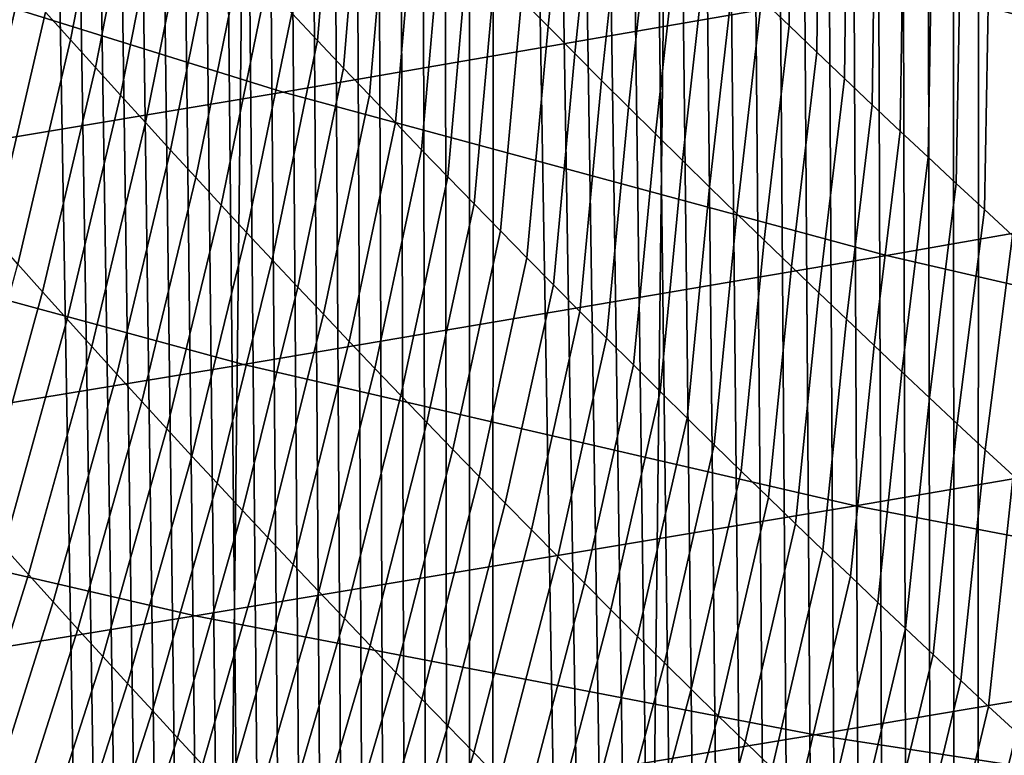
# Model space of a CAD drawing. Header units: metres. Extents: x -240 to 45, y -77 to 27.
# Tile 753 of 1056: x 4.48 to 5.91, y -25.1 to -24.03. Entities that reach past the tile are written whole.
import ezdxf

# ---------------------------------------------------------------- set-up
doc = ezdxf.new("R2010")
doc.units = ezdxf.units.M
doc.layers.add('solid_102011X2', color=7, linetype='CONTINUOUS')

msp = doc.modelspace()

# ---------------------------------------------------------------- linework, layer by layer
at = {"layer": 'solid_102011X2'}
for points in [[(4.777777, 26.364204), (4.160993, -26.468023), (3.541257, -26.558228), (4.16087, 26.46805)], [(5.392083, 26.246679), (4.77797, -26.364157), (4.160993, -26.468023), (4.777777, 26.364204)], [(6.002442, 26.115765), (5.392362, -26.246609), (4.77797, -26.364157), (5.392083, 26.246679)], [(6.608932, 25.971432), (6.00279, -26.115679), (5.392362, -26.246609), (6.002442, 26.115765)], [(4.466887, -60.200001, 114.866798), (5.14687, -60.200001, 115.599648), (4.500138, -21.52433, 114.904381), (4.467378, -21.488962, 114.867355)], [(5.14687, -60.200001, 115.599648), (4.532974, -21.559669, 114.941315), (4.500138, -21.52433, 114.904381)], [(5.14687, -60.200001, 115.599648), (4.56588, -21.594971, 114.978134), (4.532974, -21.559669, 114.941315)], [(5.14687, -60.200001, 115.599648), (4.598851, -21.630226, 115.014854), (4.56588, -21.594971, 114.978134)], [(5.14687, -60.200001, 115.599648), (4.631882, -21.665424, 115.051453), (4.598851, -21.630226, 115.014854)], [(5.14687, -60.200001, 115.599648), (4.664967, -21.70056, 115.087929), (4.631882, -21.665424, 115.051453)], [(5.14687, -60.200001, 115.599648), (4.698101, -21.73562, 115.124283), (4.664967, -21.70056, 115.087929)], [(5.14687, -60.200001, 115.599648), (4.731279, -21.770599, 115.160507), (4.698101, -21.73562, 115.124283)], [(5.14687, -60.200001, 115.599648), (4.764496, -21.805489, 115.196594), (4.731279, -21.770599, 115.160507)], [(5.14687, -60.200001, 115.599648), (4.797746, -21.840277, 115.232544), (4.764496, -21.805489, 115.196594)], [(5.14687, -60.200001, 115.599648), (4.831023, -21.874956, 115.268341), (4.797746, -21.840277, 115.232544)], [(5.14687, -60.200001, 115.599648), (4.864348, -21.909575, 115.304024), (4.831023, -21.874956, 115.268341)], [(5.14687, -60.200001, 115.599648), (4.897743, -21.944176, 115.3396), (4.864348, -21.909575, 115.304024)], [(5.14687, -60.200001, 115.599648), (4.931207, -21.97876, 115.375076), (4.897743, -21.944176, 115.3396)], [(5.14687, -60.200001, 115.599648), (4.964737, -22.013319, 115.410454), (4.931207, -21.97876, 115.375076)], [(5.14687, -60.200001, 115.599648), (4.998334, -22.047853, 115.445732), (4.964737, -22.013319, 115.410454)], [(5.14687, -60.200001, 115.599648), (5.031996, -22.082355, 115.480896), (4.998334, -22.047853, 115.445732)], [(5.14687, -60.200001, 115.599648), (5.06572, -22.116825, 115.515961), (5.031996, -22.082355, 115.480896)], [(5.14687, -60.200001, 115.599648), (5.099505, -22.151255, 115.550926), (5.06572, -22.116825, 115.515961)], [(5.14687, -60.200001, 115.599648), (5.135957, -22.188286, 115.588448), (5.099505, -22.151255, 115.550926)], [(5.14687, -60.200001, 115.599648), (5.172476, -22.225262, 115.625854), (5.135957, -22.188286, 115.588448)], [(5.14687, -60.200001, 115.599648), (5.862536, -60.200001, 116.297691), (5.209061, -22.26218, 115.663124), (5.172476, -22.225262, 115.625854)], [(5.862536, -60.200001, 116.297691), (5.245709, -22.299032, 115.700272), (5.209061, -22.26218, 115.663124)], [(5.862536, -60.200001, 116.297691), (5.28242, -22.335817, 115.737289), (5.245709, -22.299032, 115.700272)], [(5.862536, -60.200001, 116.297691), (5.31919, -22.372528, 115.77417), (5.28242, -22.335817, 115.737289)], [(5.862536, -60.200001, 116.297691), (5.356019, -22.409159, 115.810921), (5.31919, -22.372528, 115.77417)], [(5.862536, -60.200001, 116.297691), (5.392903, -22.445707, 115.847534), (5.356019, -22.409159, 115.810921)], [(5.862536, -60.200001, 116.297691), (5.429842, -22.482166, 115.884018), (5.392903, -22.445707, 115.847534)], [(5.862536, -60.200001, 116.297691), (5.466833, -22.518532, 115.920357), (5.429842, -22.482166, 115.884018)], [(5.862536, -60.200001, 116.297691), (5.503874, -22.554798, 115.956566), (5.466833, -22.518532, 115.920357)], [(5.862536, -60.200001, 116.297691), (5.540963, -22.590961, 115.99263), (5.503874, -22.554798, 115.956566)], [(5.862536, -60.200001, 116.297691), (5.578098, -22.627016, 116.028557), (5.540963, -22.590961, 115.99263)], [(5.862536, -60.200001, 116.297691), (5.615277, -22.662956, 116.064331), (5.578098, -22.627016, 116.028557)], [(5.862536, -60.200001, 116.297691), (5.652498, -22.69878, 116.099976), (5.615277, -22.662956, 116.064331)], [(5.862536, -60.200001, 116.297691), (5.689759, -22.73448, 116.135468), (5.652498, -22.69878, 116.099976)], [(5.862536, -60.200001, 116.297691), (5.727058, -22.770077, 116.170815), (5.689759, -22.73448, 116.135468)], [(5.862536, -60.200001, 116.297691), (5.764396, -22.805584, 116.206017), (5.727058, -22.770077, 116.170815)], [(5.862536, -60.200001, 116.297691), (5.801774, -22.840998, 116.241074), (5.764396, -22.805584, 116.206017)], [(5.862536, -60.200001, 116.297691), (5.839191, -22.876322, 116.275993), (5.801774, -22.840998, 116.241074)], [(5.862536, -60.200001, 116.297691), (5.876651, -22.911554, 116.310776), (5.839191, -22.876322, 116.275993)], [(5.862536, -60.200001, 116.297691), (6.612108, -60.200001, 116.95919), (5.914153, -22.946697, 116.345413), (5.876651, -22.911554, 116.310776)], [(5.604282, -23.718781, 85.74614), (5.601026, -24.040783, 86.006393), (5.560899, -24.002237, 86.040817), (5.563781, -23.680204, 85.779976)], [(4.943892, -23.726198, 86.841324), (4.915939, -24.062731, 87.092056), (4.878437, -24.02293, 87.128876), (4.906027, -23.686302, 86.877495)], [(5.283097, -23.729733, 86.283836), (5.250789, -24.042263, 86.554565), (5.212037, -24.003061, 86.590149), (5.243848, -23.690428, 86.318855)], [(4.520624, -24.021151, 87.695107), (4.582502, -23.701694, 87.426048), (4.6191, -23.742117, 87.388649), (4.556742, -24.061422, 87.657051)], [(5.770084, -23.981222, 55.864681), (4.906251, -23.7127, 56.039963), (3.998123, -23.867167, 51.902168), (4.865848, -24.137516, 51.718441)], [(5.644889, -23.757257, 85.712372), (5.641263, -24.079233, 85.972046), (5.601026, -24.040783, 86.006393), (5.604282, -23.718781, 85.74614)], [(4.981866, -23.76601, 86.805222), (4.953555, -24.102451, 87.055313), (4.915939, -24.062731, 87.092056), (4.943892, -23.726198, 86.841324)], [(5.322454, -23.768946, 86.248901), (5.289653, -24.081375, 86.519051), (5.250789, -24.042263, 86.554565), (5.283097, -23.729733, 86.283836)], [(4.556742, -24.061422, 87.657051), (4.6191, -23.742117, 87.388649), (4.655809, -23.782465, 87.351318), (4.592976, -24.101624, 87.619072)], [(5.01995, -23.805735, 86.769188), (4.991285, -24.142088, 87.018646), (4.953555, -24.102451, 87.055313), (4.981866, -23.76601, 86.805222)], [(5.685605, -23.795635, 85.67868), (5.681612, -24.117586, 85.937775), (5.641263, -24.079233, 85.972046), (5.644889, -23.757257, 85.712372)], [(5.361921, -23.808064, 86.214035), (5.328629, -24.120396, 86.483612), (5.289653, -24.081375, 86.519051), (5.322454, -23.768946, 86.248901)], [(4.592976, -24.101624, 87.619072), (4.655809, -23.782465, 87.351318), (4.692631, -23.822737, 87.314064), (4.629325, -24.141752, 87.581161)], [(5.726428, -23.833912, 85.645065), (5.722071, -24.155842, 85.903572), (5.681612, -24.117586, 85.937775), (5.685605, -23.795635, 85.67868)], [(5.058146, -23.845375, 86.733231), (5.02913, -24.181641, 86.982048), (4.991285, -24.142088, 87.018646), (5.01995, -23.805735, 86.769188)], [(5.401497, -23.847088, 86.179245), (5.367717, -24.159327, 86.44825), (5.328629, -24.120396, 86.483612), (5.361921, -23.808064, 86.214035)], [(4.629325, -24.141752, 87.581161), (4.692631, -23.822737, 87.314064), (4.729566, -23.862932, 87.276878), (4.665792, -24.18181, 87.543327)], [(5.767359, -23.872087, 85.611519), (5.762643, -24.193998, 85.869446), (5.722071, -24.155842, 85.903572), (5.726428, -23.833912, 85.645065)], [(7.505599, -24.059038, 59.847134), (6.636569, -23.824875, 60.01532), (5.770084, -23.981222, 55.864681), (6.643056, -24.216978, 55.687542)], [(5.096452, -23.884928, 86.69735), (5.067089, -24.221111, 86.945526), (5.02913, -24.181641, 86.982048), (5.058146, -23.845375, 86.733231)], [(5.441183, -23.886019, 86.144524), (5.406919, -24.198168, 86.412956), (5.367717, -24.159327, 86.44825), (5.401497, -23.847088, 86.179245)], [(4.865848, -24.137516, 51.718441), (3.998123, -23.867167, 51.902168), (3.055669, -24.021774, 47.763039), (3.927427, -24.293962, 47.571781)], [(4.665792, -24.18181, 87.543327), (4.729566, -23.862932, 87.276878), (4.766614, -23.903049, 87.239769), (4.702374, -24.221794, 87.505562)], [(5.808398, -23.910162, 85.578049), (5.803326, -24.232056, 85.835396), (5.762643, -24.193998, 85.869446), (5.767359, -23.872087, 85.611519)], [(5.134869, -23.924395, 86.661545), (5.105163, -24.260498, 86.909073), (5.067089, -24.221111, 86.945526), (5.096452, -23.884928, 86.69735)], [(5.480978, -23.924854, 86.109879), (5.446233, -24.236916, 86.377739), (5.406919, -24.198168, 86.412956), (5.441183, -23.886019, 86.144524)], [(4.702374, -24.221794, 87.505562), (4.766614, -23.903049, 87.239769), (4.803775, -23.943089, 87.202728), (4.739074, -24.261705, 87.467865)], [(5.849546, -23.948135, 85.544655), (5.844122, -24.270016, 85.801422), (5.803326, -24.232056, 85.835396), (5.808398, -23.910162, 85.578049)], [(5.173398, -23.963772, 86.625809), (5.143353, -24.299801, 86.872696), (5.105163, -24.260498, 86.909073), (5.134869, -23.924395, 86.661545)], [(5.520884, -23.963593, 86.07531), (5.485661, -24.275572, 86.34259), (5.446233, -24.236916, 86.377739), (5.480978, -23.924854, 86.109879)], [(4.37356, -24.26684, 88.030876), (4.448734, -23.940401, 87.771431), (4.484621, -23.98081, 87.733238), (4.408992, -24.307062, 87.992012)], [(4.739074, -24.261705, 87.467865), (4.803775, -23.943089, 87.202728), (4.841049, -23.983049, 87.165764), (4.77589, -24.301542, 87.430244)], [(5.890802, -23.986006, 85.511337), (5.88503, -24.307875, 85.767517), (5.844122, -24.270016, 85.801422), (5.849546, -23.948135, 85.544655)], [(5.212037, -24.003061, 86.590149), (5.181657, -24.339018, 86.836388), (5.143353, -24.299801, 86.872696), (5.173398, -23.963772, 86.625809)], [(5.560899, -24.002237, 86.040817), (5.525202, -24.314137, 86.307526), (5.485661, -24.275572, 86.34259), (5.520884, -23.963593, 86.07531)], [(4.408992, -24.307062, 87.992012), (4.484621, -23.98081, 87.733238), (4.520624, -24.021151, 87.695107), (4.444542, -24.347221, 87.953217)], [(6.643056, -24.216978, 55.687542), (5.770084, -23.981222, 55.864681), (4.865848, -24.137516, 51.718441), (5.742764, -24.374876, 51.532764)], [(4.77589, -24.301542, 87.430244), (4.841049, -23.983049, 87.165764), (4.878437, -24.02293, 87.128876), (4.812824, -24.341303, 87.392693)], [(5.932168, -24.023775, 85.478088), (5.926051, -24.345634, 85.733688), (5.88503, -24.307875, 85.767517), (5.890802, -23.986006, 85.511337)], [(5.250789, -24.042263, 86.554565), (5.220078, -24.378149, 86.800156), (5.181657, -24.339018, 86.836388), (5.212037, -24.003061, 86.590149)], [(5.601026, -24.040783, 86.006393), (5.564857, -24.352608, 86.27253), (5.525202, -24.314137, 86.307526), (5.560899, -24.002237, 86.040817)], [(4.444542, -24.347221, 87.953217), (4.520624, -24.021151, 87.695107), (4.556742, -24.061422, 87.657051), (4.480211, -24.387316, 87.914497)], [(4.812824, -24.341303, 87.392693), (4.878437, -24.02293, 87.128876), (4.915939, -24.062731, 87.092056), (4.849875, -24.380987, 87.355217)], [(5.289653, -24.081375, 86.519051), (5.258615, -24.417194, 86.764), (5.220078, -24.378149, 86.800156), (5.250789, -24.042263, 86.554565)], [(5.641263, -24.079233, 85.972046), (5.604625, -24.390985, 86.237602), (5.564857, -24.352608, 86.27253), (5.601026, -24.040783, 86.006393)], [(4.480211, -24.387316, 87.914497), (4.556742, -24.061422, 87.657051), (4.592976, -24.101624, 87.619072), (4.516, -24.427345, 87.875847)], [(4.849875, -24.380987, 87.355217), (4.915939, -24.062731, 87.092056), (4.953555, -24.102451, 87.055313), (4.887043, -24.420595, 87.317818)], [(5.328629, -24.120396, 86.483612), (5.297267, -24.456152, 86.727921), (5.258615, -24.417194, 86.764), (5.289653, -24.081375, 86.519051)], [(5.681612, -24.117586, 85.937775), (5.644508, -24.429268, 86.202759), (5.604625, -24.390985, 86.237602), (5.641263, -24.079233, 85.972046)], [(4.516, -24.427345, 87.875847), (4.592976, -24.101624, 87.619072), (4.629325, -24.141752, 87.581161), (4.551909, -24.467308, 87.837273)], [(4.887043, -24.420595, 87.317818), (4.953555, -24.102451, 87.055313), (4.991285, -24.142088, 87.018646), (4.92433, -24.460125, 87.280487)], [(5.367717, -24.159327, 86.44825), (5.336036, -24.495022, 86.69191), (5.297267, -24.456152, 86.727921), (5.328629, -24.120396, 86.483612)], [(5.722071, -24.155842, 85.903572), (5.684506, -24.467457, 86.167984), (5.644508, -24.429268, 86.202759), (5.681612, -24.117586, 85.937775)], [(5.742764, -24.374876, 51.532764), (4.865848, -24.137516, 51.718441), (3.927427, -24.293962, 47.571781), (4.80843, -24.532936, 47.378502)], [(4.551909, -24.467308, 87.837273), (4.629325, -24.141752, 87.581161), (4.665792, -24.18181, 87.543327), (4.587938, -24.507204, 87.798767)], [(4.92433, -24.460125, 87.280487), (4.991285, -24.142088, 87.018646), (5.02913, -24.181641, 86.982048), (4.961735, -24.499577, 87.243225)], [(5.406919, -24.198168, 86.412956), (5.374922, -24.533804, 86.655968), (5.336036, -24.495022, 86.69191), (5.367717, -24.159327, 86.44825)], [(5.762643, -24.193998, 85.869446), (5.724618, -24.505552, 86.133286), (5.684506, -24.467457, 86.167984), (5.722071, -24.155842, 85.903572)], [(4.587938, -24.507204, 87.798767), (4.665792, -24.18181, 87.543327), (4.702374, -24.221794, 87.505562), (4.624086, -24.547031, 87.76033)], [(4.961735, -24.499577, 87.243225), (5.02913, -24.181641, 86.982048), (5.067089, -24.221111, 86.945526), (4.999258, -24.538948, 87.206039)], [(5.803326, -24.232056, 85.835396), (5.764846, -24.54355, 86.098656), (5.724618, -24.505552, 86.133286), (5.762643, -24.193998, 85.869446)], [(5.446233, -24.236916, 86.377739), (5.413924, -24.572498, 86.62011), (5.374922, -24.533804, 86.655968), (5.406919, -24.198168, 86.412956)], [(4.624086, -24.547031, 87.76033), (4.702374, -24.221794, 87.505562), (4.739074, -24.261705, 87.467865), (4.660356, -24.58679, 87.721962)], [(4.999258, -24.538948, 87.206039), (5.067089, -24.221111, 86.945526), (5.105163, -24.260498, 86.909073), (5.036899, -24.578239, 87.168922)], [(7.523968, -24.419668, 55.508793), (6.643056, -24.216978, 55.687542), (5.742764, -24.374876, 51.532764), (6.627663, -24.578957, 51.345398)], [(5.485661, -24.275572, 86.34259), (5.453044, -24.611103, 86.58432), (5.413924, -24.572498, 86.62011), (5.446233, -24.236916, 86.377739)], [(5.844122, -24.270016, 85.801422), (5.805189, -24.581453, 86.06411), (5.764846, -24.54355, 86.098656), (5.803326, -24.232056, 85.835396)], [(4.660356, -24.58679, 87.721962), (4.739074, -24.261705, 87.467865), (4.77589, -24.301542, 87.430244), (4.696746, -24.626478, 87.68367)], [(5.036899, -24.578239, 87.168922), (5.105163, -24.260498, 86.909073), (5.143353, -24.299801, 86.872696), (5.074659, -24.617449, 87.131882)], [(5.525202, -24.314137, 86.307526), (5.492281, -24.649618, 86.548607), (5.453044, -24.611103, 86.58432), (5.485661, -24.275572, 86.34259)], [(5.88503, -24.307875, 85.767517), (5.845647, -24.619261, 86.029633), (5.805189, -24.581453, 86.06411), (5.844122, -24.270016, 85.801422)], [(4.80843, -24.532936, 47.378502), (3.927427, -24.293962, 47.571781), (2.959438, -24.450766, 43.422314), (3.844746, -24.691359, 43.222534)], [(4.696746, -24.626478, 87.68367), (4.77589, -24.301542, 87.430244), (4.812824, -24.341303, 87.392693), (4.733256, -24.666098, 87.645447)], [(5.074659, -24.617449, 87.131882), (5.143353, -24.299801, 86.872696), (5.181657, -24.339018, 86.836388), (5.112538, -24.656578, 87.09491)], [(5.926051, -24.345634, 85.733688), (5.886221, -24.656971, 85.995224), (5.845647, -24.619261, 86.029633), (5.88503, -24.307875, 85.767517)], [(5.564857, -24.352608, 86.27253), (5.531636, -24.688044, 86.512962), (5.492281, -24.649618, 86.548607), (5.525202, -24.314137, 86.307526)], [(5.112538, -24.656578, 87.09491), (5.181657, -24.339018, 86.836388), (5.220078, -24.378149, 86.800156), (5.150537, -24.695625, 87.058014)], [(4.733256, -24.666098, 87.645447), (4.812824, -24.341303, 87.392693), (4.849875, -24.380987, 87.355217), (4.769888, -24.705643, 87.607292)], [(5.604625, -24.390985, 86.237602), (5.571108, -24.726377, 86.477394), (5.531636, -24.688044, 86.512962), (5.564857, -24.352608, 86.27253)], [(5.967185, -24.383295, 85.699936), (5.926912, -24.694584, 85.960899), (5.886221, -24.656971, 85.995224), (5.926051, -24.345634, 85.733688)], [(4.769888, -24.705643, 87.607292), (4.849875, -24.380987, 87.355217), (4.887043, -24.420595, 87.317818), (4.806642, -24.745117, 87.569206)], [(6.627663, -24.578957, 51.345398), (5.742764, -24.374876, 51.532764), (4.80843, -24.532936, 47.378502), (5.697462, -24.738417, 47.183456)], [(5.150537, -24.695625, 87.058014), (5.220078, -24.378149, 86.800156), (5.258615, -24.417194, 86.764), (5.188655, -24.734591, 87.021187)], [(4.389496, -24.719036, 88.160538), (4.480211, -24.387316, 87.914497), (4.516, -24.427345, 87.875847), (4.424871, -24.758869, 88.121208)], [(5.644508, -24.429268, 86.202759), (5.610699, -24.764622, 86.441902), (5.571108, -24.726377, 86.477394), (5.604625, -24.390985, 86.237602)], [(4.806642, -24.745117, 87.569206), (4.887043, -24.420595, 87.317818), (4.92433, -24.460125, 87.280487), (4.843516, -24.784517, 87.531197)], [(5.188655, -24.734591, 87.021187), (5.258615, -24.417194, 86.764), (5.297267, -24.456152, 86.727921), (5.226893, -24.773472, 86.984436)], [(4.424871, -24.758869, 88.121208), (4.516, -24.427345, 87.875847), (4.551909, -24.467308, 87.837273), (4.460371, -24.798641, 88.081947)], [(5.684506, -24.467457, 86.167984), (5.650408, -24.802774, 86.406487), (5.610699, -24.764622, 86.441902), (5.644508, -24.429268, 86.202759)], [(4.460371, -24.798641, 88.081947), (4.551909, -24.467308, 87.837273), (4.587938, -24.507204, 87.798767), (4.495993, -24.838352, 88.042755)], [(4.843516, -24.784517, 87.531197), (4.92433, -24.460125, 87.280487), (4.961735, -24.499577, 87.243225), (4.880513, -24.823843, 87.493263)], [(5.226893, -24.773472, 86.984436), (5.297267, -24.456152, 86.727921), (5.336036, -24.495022, 86.69191), (5.26525, -24.812271, 86.947762)], [(5.724618, -24.505552, 86.133286), (5.690236, -24.840834, 86.37114), (5.650408, -24.802774, 86.406487), (5.684506, -24.467457, 86.167984)], [(5.26525, -24.812271, 86.947762), (5.336036, -24.495022, 86.69191), (5.374922, -24.533804, 86.655968), (5.303728, -24.850985, 86.911156)], [(4.495993, -24.838352, 88.042755), (4.587938, -24.507204, 87.798767), (4.624086, -24.547031, 87.76033), (4.531739, -24.877998, 88.003632)], [(4.880513, -24.823843, 87.493263), (4.961735, -24.499577, 87.243225), (4.999258, -24.538948, 87.206039), (4.917632, -24.863094, 87.455391)], [(5.764846, -24.54355, 86.098656), (5.730182, -24.878801, 86.335869), (5.690236, -24.840834, 86.37114), (5.724618, -24.505552, 86.133286)], [(5.697462, -24.738417, 47.183456), (4.80843, -24.532936, 47.378502), (3.844746, -24.691359, 43.222534), (4.738133, -24.898243, 43.020935)], [(4.917632, -24.863094, 87.455391), (4.999258, -24.538948, 87.206039), (5.036899, -24.578239, 87.168922), (4.954873, -24.902269, 87.417595)], [(5.303728, -24.850985, 86.911156), (5.374922, -24.533804, 86.655968), (5.413924, -24.572498, 86.62011), (5.342327, -24.889614, 86.874626)], [(4.531739, -24.877998, 88.003632), (4.624086, -24.547031, 87.76033), (4.660356, -24.58679, 87.721962), (4.56761, -24.917582, 87.964584)], [(5.805189, -24.581453, 86.06411), (5.770247, -24.916676, 86.300674), (5.730182, -24.878801, 86.335869), (5.764846, -24.54355, 86.098656)], [(4.954873, -24.902269, 87.417595), (5.036899, -24.578239, 87.168922), (5.074659, -24.617449, 87.131882), (4.992236, -24.941368, 87.379875)], [(5.342327, -24.889614, 86.874626), (5.413924, -24.572498, 86.62011), (5.453044, -24.611103, 86.58432), (5.381045, -24.928158, 86.838165)], [(7.519337, -24.749479, 51.156601), (6.627663, -24.578957, 51.345398), (5.697462, -24.738417, 47.183456), (6.593307, -24.910131, 46.986919)], [(5.845647, -24.619261, 86.029633), (5.810433, -24.954458, 86.265556), (5.770247, -24.916676, 86.300674), (5.805189, -24.581453, 86.06411)], [(4.56761, -24.917582, 87.964584), (4.660356, -24.58679, 87.721962), (4.696746, -24.626478, 87.68367), (4.603605, -24.957098, 87.925598)], [(5.381045, -24.928158, 86.838165), (5.453044, -24.611103, 86.58432), (5.492281, -24.649618, 86.548607), (5.419885, -24.966616, 86.801781)], [(4.992236, -24.941368, 87.379875), (5.074659, -24.617449, 87.131882), (5.112538, -24.656578, 87.09491), (5.029722, -24.980389, 87.342216)], [(5.886221, -24.656971, 85.995224), (5.850738, -24.992146, 86.230507), (5.810433, -24.954458, 86.265556), (5.845647, -24.619261, 86.029633)], [(4.603605, -24.957098, 87.925598), (4.696746, -24.626478, 87.68367), (4.733256, -24.666098, 87.645447), (4.639724, -24.996552, 87.886688)], [(5.419885, -24.966616, 86.801781), (5.492281, -24.649618, 86.548607), (5.531636, -24.688044, 86.512962), (5.458846, -25.004988, 86.765472)], [(4.639724, -24.996552, 87.886688), (4.733256, -24.666098, 87.645447), (4.769888, -24.705643, 87.607292), (4.675969, -25.035936, 87.847847)], [(5.029722, -24.980389, 87.342216), (5.112538, -24.656578, 87.09491), (5.150537, -24.695625, 87.058014), (5.067331, -25.019331, 87.304642)], [(5.926912, -24.694584, 85.960899), (5.891162, -25.029739, 86.195534), (5.850738, -24.992146, 86.230507), (5.886221, -24.656971, 85.995224)], [(4.738133, -24.898243, 43.020935), (3.844746, -24.691359, 43.222534), (2.856795, -24.850348, 39.064476), (3.754774, -25.058636, 38.857349)], [(5.067331, -25.019331, 87.304642), (5.150537, -24.695625, 87.058014), (5.188655, -24.734591, 87.021187), (5.105064, -25.058197, 87.267128)], [(5.458846, -25.004988, 86.765472), (5.531636, -24.688044, 86.512962), (5.571108, -24.726377, 86.477394), (5.497928, -25.043272, 86.729233)], [(5.967719, -24.7321, 85.926643), (5.931707, -25.067238, 86.160645), (5.891162, -25.029739, 86.195534), (5.926912, -24.694584, 85.960899)], [(4.675969, -25.035936, 87.847847), (4.769888, -24.705643, 87.607292), (4.806642, -24.745117, 87.569206), (4.712339, -25.075254, 87.809074)], [(6.593307, -24.910131, 46.986919), (5.697462, -24.738417, 47.183456), (4.738133, -24.898243, 43.020935), (5.638372, -25.071157, 42.817787)], [(5.105064, -25.058197, 87.267128), (5.188655, -24.734591, 87.021187), (5.226893, -24.773472, 86.984436), (5.14292, -25.096981, 87.229691)], [(5.497928, -25.043272, 86.729233), (5.571108, -24.726377, 86.477394), (5.610699, -24.764622, 86.441902), (5.537132, -25.08147, 86.693069)], [(4.712339, -25.075254, 87.809074), (4.806642, -24.745117, 87.569206), (4.843516, -24.784517, 87.531197), (4.748834, -25.114502, 87.77037)], [(5.537132, -25.08147, 86.693069), (5.610699, -24.764622, 86.441902), (5.650408, -24.802774, 86.406487), (5.576457, -25.119579, 86.656982)], [(5.14292, -25.096981, 87.229691), (5.226893, -24.773472, 86.984436), (5.26525, -24.812271, 86.947762), (5.180899, -25.135687, 87.192329)], [(4.748834, -25.114502, 87.77037), (4.843516, -24.784517, 87.531197), (4.880513, -24.823843, 87.493263), (4.785455, -25.153683, 87.731735)], [(4.354729, -25.134979, 88.314766), (4.460371, -24.798641, 88.081947), (4.495993, -24.838352, 88.042755), (4.389977, -25.174479, 88.274879)], [(5.576457, -25.119579, 86.656982), (5.650408, -24.802774, 86.406487), (5.690236, -24.840834, 86.37114), (5.615905, -25.157602, 86.620964)], [(4.785455, -25.153683, 87.731735), (4.880513, -24.823843, 87.493263), (4.917632, -24.863094, 87.455391), (4.822202, -25.192791, 87.693169)], [(5.180899, -25.135687, 87.192329), (5.26525, -24.812271, 86.947762), (5.303728, -24.850985, 86.911156), (5.219002, -25.174313, 87.155037)], [(4.389977, -25.174479, 88.274879), (4.495993, -24.838352, 88.042755), (4.531739, -24.877998, 88.003632), (4.425352, -25.213921, 88.235062)], [(5.219002, -25.174313, 87.155037), (5.303728, -24.850985, 86.911156), (5.342327, -24.889614, 86.874626), (5.257229, -25.212858, 87.117813)], [(5.615905, -25.157602, 86.620964), (5.690236, -24.840834, 86.37114), (5.730182, -24.878801, 86.335869), (5.655475, -25.195534, 86.585022)], [(4.822202, -25.192791, 87.693169), (4.917632, -24.863094, 87.455391), (4.954873, -24.902269, 87.417595), (4.859075, -25.231827, 87.654678)], [(4.425352, -25.213921, 88.235062), (4.531739, -24.877998, 88.003632), (4.56761, -24.917582, 87.964584), (4.460856, -25.253304, 88.195312)], [(5.655475, -25.195534, 86.585022), (5.730182, -24.878801, 86.335869), (5.770247, -24.916676, 86.300674), (5.695168, -25.233377, 86.549156)], [(5.257229, -25.212858, 87.117813), (5.342327, -24.889614, 86.874626), (5.381045, -24.928158, 86.838165), (5.29558, -25.251322, 87.080666)], [(5.638372, -25.071157, 42.817787), (4.738133, -24.898243, 43.020935), (3.754774, -25.058636, 38.857349), (4.659646, -25.23275, 38.648636)], [(4.859075, -25.231827, 87.654678), (4.954873, -24.902269, 87.417595), (4.992236, -24.941368, 87.379875), (4.896074, -25.270792, 87.616257)], [(7.49474, -25.047844, 46.789154), (6.593307, -24.910131, 46.986919), (5.638372, -25.071157, 42.817787), (6.544231, -25.209867, 42.613373)], [(4.460856, -25.253304, 88.195312), (4.56761, -24.917582, 87.964584), (4.603605, -24.957098, 87.925598), (4.496488, -25.292627, 88.155632)], [(5.695168, -25.233377, 86.549156), (5.770247, -24.916676, 86.300674), (5.810433, -24.954458, 86.265556), (5.734982, -25.27113, 86.513367)], [(5.29558, -25.251322, 87.080666), (5.381045, -24.928158, 86.838165), (5.419885, -24.966616, 86.801781), (5.334056, -25.289703, 87.043594)], [(4.896074, -25.270792, 87.616257), (4.992236, -24.941368, 87.379875), (5.029722, -24.980389, 87.342216), (4.9332, -25.309685, 87.577904)], [(5.734982, -25.27113, 86.513367), (5.810433, -24.954458, 86.265556), (5.850738, -24.992146, 86.230507), (5.774921, -25.308792, 86.477646)], [(4.496488, -25.292627, 88.155632), (4.603605, -24.957098, 87.925598), (4.639724, -24.996552, 87.886688), (4.532248, -25.33189, 88.116013)], [(5.334056, -25.289703, 87.043594), (5.419885, -24.966616, 86.801781), (5.458846, -25.004988, 86.765472), (5.372657, -25.328003, 87.006592)], [(4.9332, -25.309685, 87.577904), (5.029722, -24.980389, 87.342216), (5.067331, -25.019331, 87.304642), (4.970453, -25.348503, 87.539619)], [(4.532248, -25.33189, 88.116013), (4.639724, -24.996552, 87.886688), (4.675969, -25.035936, 87.847847), (4.568138, -25.37109, 88.076469)], [(5.774921, -25.308792, 86.477646), (5.850738, -24.992146, 86.230507), (5.891162, -25.029739, 86.195534), (5.814983, -25.346365, 86.442009)], [(5.372657, -25.328003, 87.006592), (5.458846, -25.004988, 86.765472), (5.497928, -25.043272, 86.729233), (5.411382, -25.366219, 86.969666)], [(4.970453, -25.348503, 87.539619), (5.067331, -25.019331, 87.304642), (5.105064, -25.058197, 87.267128), (5.007833, -25.387245, 87.501411)], [(4.568138, -25.37109, 88.076469), (4.675969, -25.035936, 87.847847), (4.712339, -25.075254, 87.809074), (4.604157, -25.410229, 88.036995)], [(5.814983, -25.346365, 86.442009), (5.891162, -25.029739, 86.195534), (5.931707, -25.067238, 86.160645), (5.855168, -25.383846, 86.406441)], [(5.411382, -25.366219, 86.969666), (5.497928, -25.043272, 86.729233), (5.537132, -25.08147, 86.693069), (5.450233, -25.40435, 86.932808)], [(4.659646, -25.23275, 38.648636), (3.754774, -25.058636, 38.857349), (2.752424, -25.219791, 34.691746), (3.662196, -25.3951, 34.478497)], [(5.007833, -25.387245, 87.501411), (5.105064, -25.058197, 87.267128), (5.14292, -25.096981, 87.229691), (5.04534, -25.425915, 87.463272)], [(5.855168, -25.383846, 86.406441), (5.931707, -25.067238, 86.160645), (5.972372, -25.104641, 86.125824), (5.895477, -25.421234, 86.370949)], [(4.604157, -25.410229, 88.036995), (4.712339, -25.075254, 87.809074), (4.748834, -25.114502, 87.77037), (4.640306, -25.449305, 87.997581)], [(6.544231, -25.209867, 42.613373), (5.638372, -25.071157, 42.817787), (4.659646, -25.23275, 38.648636), (5.570171, -25.372459, 38.438618)], [(5.450233, -25.40435, 86.932808), (5.537132, -25.08147, 86.693069), (5.576457, -25.119579, 86.656982), (5.489209, -25.4424, 86.896027)], [(5.04534, -25.425915, 87.463272), (5.14292, -25.096981, 87.229691), (5.180899, -25.135687, 87.192329), (5.082974, -25.464508, 87.425201)]]:
    msp.add_3dface(points, dxfattribs=at)

doc.saveas('drawing.dxf')
